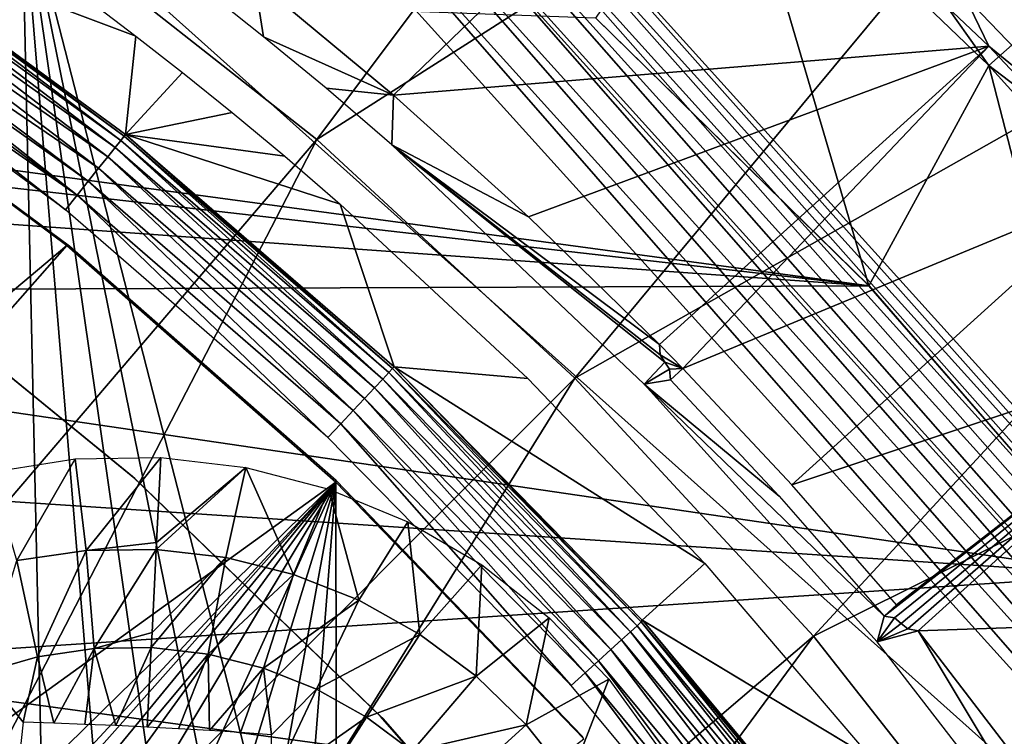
# Model space of a CAD drawing. Header units: millimetres. Extents: x -30.2 to 30.2, y -30.2 to 30.2.
# Tile 258 of 279: x 13.5 to 18.6, y 14.5 to 18.3. Entities that reach past the tile are written whole.
import ezdxf

# ---------------------------------------------------------------- set-up
doc = ezdxf.new("R2010")
doc.units = ezdxf.units.MM
doc.header["$LTSCALE"] = 52.148148
for name, color, linetype in [('1', 7, 'CONTINUOUS'), ('109', 7, 'CONTINUOUS'), ('118', 7, 'CONTINUOUS'), ('127', 7, 'CONTINUOUS'), ('146', 7, 'CONTINUOUS'), ('155', 7, 'CONTINUOUS'), ('156', 7, 'CONTINUOUS'), ('157', 7, 'CONTINUOUS'), ('206', 7, 'CONTINUOUS'), ('209', 7, 'CONTINUOUS'), ('23', 7, 'CONTINUOUS'), ('296', 7, 'CONTINUOUS'), ('299', 7, 'CONTINUOUS'), ('300', 7, 'CONTINUOUS'), ('302', 7, 'CONTINUOUS'), ('303', 7, 'CONTINUOUS'), ('304', 7, 'CONTINUOUS'), ('306', 7, 'CONTINUOUS'), ('307', 7, 'CONTINUOUS'), ('308', 7, 'CONTINUOUS'), ('309', 7, 'CONTINUOUS'), ('32', 7, 'CONTINUOUS'), ('349', 7, 'CONTINUOUS'), ('350', 7, 'CONTINUOUS'), ('82', 7, 'CONTINUOUS'), ('89', 7, 'CONTINUOUS'), ('93', 7, 'CONTINUOUS'), ('95', 7, 'CONTINUOUS')]:
    doc.layers.add(name, color=color, linetype=linetype)

msp = doc.modelspace()

# ---------------------------------------------------------------- linework, layer by layer
at = {"layer": '1', "color": 251, "linetype": 'Continuous', "true_color": 0x4c4c4c}
for points in [[(15.063, 17.6365, 6.367), (18.5263, 22.2617, 6.0125), (13.6328, 18.764, 6.367), (15.063, 17.6365, 6.367)], [(20.1019, 20.8499, 6.0125), (18.5263, 22.2617, 6.0125), (15.063, 17.6365, 6.367), (20.1019, 20.8499, 6.0125)], [(16.4003, 16.4003, 6.367), (20.1019, 20.8499, 6.0125), (15.063, 17.6365, 6.367), (16.4003, 16.4003, 6.367)], [(21.5702, 19.327, 6.0125), (20.1019, 20.8499, 6.0125), (16.4003, 16.4003, 6.367), (21.5702, 19.327, 6.0125)], [(13.6328, 18.764, 6.367), (12.1186, 19.7757, 6.367), (10.226, 14.0749, 6.644), (13.6328, 18.764, 6.367)], [(17.6365, 15.063, 6.367), (21.5702, 19.327, 6.0125), (16.4003, 16.4003, 6.367), (17.6365, 15.063, 6.367)], [(22.9234, 17.7009, 6.0125), (21.5702, 19.327, 6.0125), (17.6365, 15.063, 6.367), (22.9234, 17.7009, 6.0125)], [(13.6328, 18.764, 6.367), (10.226, 14.0749, 6.644), (11.2988, 13.2291, 6.644), (13.6328, 18.764, 6.367)], [(15.063, 17.6365, 6.367), (13.6328, 18.764, 6.367), (11.2988, 13.2291, 6.644), (15.063, 17.6365, 6.367)], [(18.764, 13.6328, 6.367), (22.9234, 17.7009, 6.0125), (17.6365, 15.063, 6.367), (18.764, 13.6328, 6.367)], [(15.063, 17.6365, 6.367), (11.2988, 13.2291, 6.644), (12.3019, 12.3019, 6.644), (15.063, 17.6365, 6.367)], [(16.4003, 16.4003, 6.367), (15.063, 17.6365, 6.367), (12.3019, 12.3019, 6.644), (16.4003, 16.4003, 6.367)], [(16.4003, 16.4003, 6.367), (12.3019, 12.3019, 6.644), (13.2291, 11.2988, 6.644), (16.4003, 16.4003, 6.367)], [(17.6365, 15.063, 6.367), (16.4003, 16.4003, 6.367), (13.2291, 11.2988, 6.644), (17.6365, 15.063, 6.367)], [(17.6365, 15.063, 6.367), (13.2291, 11.2988, 6.644), (14.0749, 10.226, 6.644), (17.6365, 15.063, 6.367)], [(18.764, 13.6328, 6.367), (17.6365, 15.063, 6.367), (14.0749, 10.226, 6.644), (18.764, 13.6328, 6.367)]]:
    msp.add_3dface(points, dxfattribs=at)
at = {"layer": '109', "color": 251, "linetype": 'Continuous', "true_color": 0x4c4c4c}
for points in [[(14.4828, 18.411, -71.9741), (14.7411, 18.465, -48.7), (14.7877, 18.1686, -71.8316), (14.4828, 18.411, -71.9741)], [(14.7411, 18.465, -48.7), (15.4615, 17.8656, -48.7), (14.7877, 18.1686, -71.8316), (14.7411, 18.465, -48.7)], [(14.7877, 18.1686, -71.8316), (15.4615, 17.8656, -48.7), (15.1113, 17.9014, -71.7402), (14.7877, 18.1686, -71.8316)], [(15.1113, 17.9014, -71.7402), (15.4615, 17.8656, -48.7), (15.4524, 17.6083, -71.7), (15.1113, 17.9014, -71.7402)], [(15.4615, 17.8656, -48.7), (16.1607, 17.2357, -48.7), (15.4524, 17.6083, -71.7), (15.4615, 17.8656, -48.7)], [(16.1607, 17.2357, -48.7), (16.8385, 16.5752, -48.7), (15.4524, 17.6083, -71.7), (16.1607, 17.2357, -48.7)], [(16.8385, 16.5752, -48.7), (16.8427, 16.52, -51.2064), (15.4524, 17.6083, -71.7), (16.8385, 16.5752, -48.7)], [(16.8427, 16.52, -51.2064), (16.8674, 16.4834, -53.7086), (15.4524, 17.6083, -71.7), (16.8427, 16.52, -51.2064)], [(15.4524, 17.6083, -71.7), (16.8674, 16.4834, -53.7086), (16.7595, 16.3691, -71.7), (15.4524, 17.6083, -71.7)], [(16.8674, 16.4834, -53.7086), (16.8919, 16.4468, -56.2064), (16.7595, 16.3691, -71.7), (16.8674, 16.4834, -53.7086)], [(16.8919, 16.4468, -56.2064), (16.8958, 16.3917, -58.7), (16.7595, 16.3691, -71.7), (16.8919, 16.4468, -56.2064)], [(16.7595, 16.3691, -71.7), (16.8958, 16.3917, -58.7), (17.4602, 15.7892, -58.7), (16.7595, 16.3691, -71.7)], [(17.967, 15.0339, -71.7), (16.7595, 16.3691, -71.7), (18.0031, 15.1672, -58.7), (17.967, 15.0339, -71.7)], [(18.0031, 15.1672, -58.7), (16.7595, 16.3691, -71.7), (17.4602, 15.7892, -58.7), (18.0031, 15.1672, -58.7)], [(18.0576, 15.1578, -56.2064), (17.967, 15.0339, -71.7), (18.0031, 15.1672, -58.7), (18.0576, 15.1578, -56.2064)], [(18.0915, 15.1297, -53.7086), (17.967, 15.0339, -71.7), (18.0576, 15.1578, -56.2064), (18.0915, 15.1297, -53.7086)], [(18.1255, 15.1015, -51.2064), (17.967, 15.0339, -71.7), (18.0915, 15.1297, -53.7086), (18.1255, 15.1015, -51.2064)], [(18.18, 15.0918, -48.7), (17.967, 15.0339, -71.7), (18.1255, 15.1015, -51.2064), (18.18, 15.0918, -48.7)], [(17.967, 15.0339, -71.7), (18.18, 15.0918, -48.7), (19.0689, 13.6091, -71.7), (17.967, 15.0339, -71.7)], [(18.18, 15.0918, -48.7), (19.3056, 13.6211, -48.7), (19.0689, 13.6091, -71.7), (18.18, 15.0918, -48.7)]]:
    msp.add_3dface(points, dxfattribs=at)
at = {"layer": '118', "color": 251, "linetype": 'Continuous', "true_color": 0x4c4c4c}
for points in [[(13.8946, 18.3472, -72.7162), (14.1259, 18.1721, -72.497), (12.5906, 18.7473, -122.2044), (13.8946, 18.3472, -72.7162)], [(12.5906, 18.7473, -122.2044), (14.1259, 18.1721, -72.497), (14.0724, 17.6622, -122.2044), (12.5906, 18.7473, -122.2044)], [(14.1259, 18.1721, -72.497), (14.3673, 17.9837, -72.3298), (14.0724, 17.6622, -122.2044), (14.1259, 18.1721, -72.497)], [(14.3673, 17.9837, -72.3298), (14.6244, 17.7767, -72.2078), (14.0724, 17.6622, -122.2044), (14.3673, 17.9837, -72.3298)], [(14.6244, 17.7767, -72.2078), (14.8972, 17.5496, -72.13), (14.0724, 17.6622, -122.2044), (14.6244, 17.7767, -72.2078)], [(14.8972, 17.5496, -72.13), (15.1847, 17.3018, -72.0965), (14.0724, 17.6622, -122.2044), (14.8972, 17.5496, -72.13)], [(14.0724, 17.6622, -122.2044), (15.1847, 17.3018, -72.0965), (15.4637, 16.4578, -122.2044), (14.0724, 17.6622, -122.2044)], [(15.1847, 17.3018, -72.0965), (16.1563, 16.3982, -72.0965), (15.4637, 16.4578, -122.2044), (15.1847, 17.3018, -72.0965)], [(17.0742, 15.4401, -72.0965), (16.7499, 15.1468, -122.2044), (15.4637, 16.4578, -122.2044), (17.0742, 15.4401, -72.0965)], [(16.1563, 16.3982, -72.0965), (17.0742, 15.4401, -72.0965), (15.4637, 16.4578, -122.2044), (16.1563, 16.3982, -72.0965)], [(17.9354, 14.4308, -72.0965), (16.7499, 15.1468, -122.2044), (17.0742, 15.4401, -72.0965), (17.9354, 14.4308, -72.0965)], [(16.7524, 15.1441, -122.2044), (16.7499, 15.1468, -122.2044), (17.9354, 14.4308, -72.0965), (16.7524, 15.1441, -122.2044)], [(17.9298, 13.7298, -122.2044), (16.7524, 15.1441, -122.2044), (17.9354, 14.4308, -72.0965), (17.9298, 13.7298, -122.2044)]]:
    msp.add_3dface(points, dxfattribs=at)
at = {"layer": '127', "color": 251, "linetype": 'Continuous', "true_color": 0x4c4c4c}
for points in [[(12.5608, 18.7061, -122.4197), (12.5821, 18.737, -122.3149), (14.0479, 17.6315, -122.3944), (12.5608, 18.7061, -122.4197)], [(12.5821, 18.737, -122.3149), (12.5906, 18.7473, -122.2044), (14.066, 17.6541, -122.3013), (12.5821, 18.737, -122.3149)], [(14.0479, 17.6315, -122.3944), (12.5821, 18.737, -122.3149), (14.066, 17.6541, -122.3013), (14.0479, 17.6315, -122.3944)], [(12.5906, 18.7473, -122.2044), (14.0724, 17.6622, -122.2044), (14.066, 17.6541, -122.3013), (12.5906, 18.7473, -122.2044)], [(12.5279, 18.6562, -122.5137), (12.5608, 18.7061, -122.4197), (14.019, 17.5951, -122.48), (12.5279, 18.6562, -122.5137)], [(14.019, 17.5951, -122.48), (12.5608, 18.7061, -122.4197), (14.0479, 17.6315, -122.3944), (14.019, 17.5951, -122.48)], [(12.4849, 18.5899, -122.592), (12.5279, 18.6562, -122.5137), (13.9802, 17.5465, -122.5551), (12.4849, 18.5899, -122.592)], [(13.9802, 17.5465, -122.5551), (12.5279, 18.6562, -122.5137), (14.019, 17.5951, -122.48), (13.9802, 17.5465, -122.5551)], [(12.4339, 18.5104, -122.651), (12.4849, 18.5899, -122.592), (13.9331, 17.4874, -122.6166), (12.4339, 18.5104, -122.651)], [(13.9331, 17.4874, -122.6166), (12.4849, 18.5899, -122.592), (13.9802, 17.5465, -122.5551), (13.9331, 17.4874, -122.6166)], [(12.4061, 18.4669, -122.6722), (12.4339, 18.5104, -122.651), (13.8794, 17.42, -122.6624), (12.4061, 18.4669, -122.6722)], [(13.8794, 17.42, -122.6624), (12.4339, 18.5104, -122.651), (13.9331, 17.4874, -122.6166), (13.8794, 17.42, -122.6624)], [(12.3481, 18.375, -122.6969), (12.3774, 18.4215, -122.6876), (13.8213, 17.347, -122.6905), (12.3481, 18.375, -122.6969)], [(12.3774, 18.4215, -122.6876), (12.4061, 18.4669, -122.6722), (13.8213, 17.347, -122.6905), (12.3774, 18.4215, -122.6876)], [(13.8213, 17.347, -122.6905), (12.4061, 18.4669, -122.6722), (13.8794, 17.42, -122.6624), (13.8213, 17.347, -122.6905)], [(12.3186, 18.3278, -122.7), (12.3481, 18.375, -122.6969), (13.7608, 17.2712, -122.7), (12.3186, 18.3278, -122.7)], [(13.7608, 17.2712, -122.7), (12.3481, 18.375, -122.6969), (13.8213, 17.347, -122.6905), (13.7608, 17.2712, -122.7)], [(14.0479, 17.6315, -122.3944), (14.066, 17.6541, -122.3013), (15.4368, 16.4291, -122.3944), (14.0479, 17.6315, -122.3944)], [(14.066, 17.6541, -122.3013), (14.0724, 17.6622, -122.2044), (15.4566, 16.4503, -122.3013), (14.066, 17.6541, -122.3013)], [(15.4368, 16.4291, -122.3944), (14.066, 17.6541, -122.3013), (15.4566, 16.4503, -122.3013), (15.4368, 16.4291, -122.3944)], [(14.0724, 17.6622, -122.2044), (15.4637, 16.4578, -122.2044), (15.4566, 16.4503, -122.3013), (14.0724, 17.6622, -122.2044)], [(14.019, 17.5951, -122.48), (14.0479, 17.6315, -122.3944), (15.405, 16.3953, -122.48), (14.019, 17.5951, -122.48)], [(15.405, 16.3953, -122.48), (14.0479, 17.6315, -122.3944), (15.4368, 16.4291, -122.3944), (15.405, 16.3953, -122.48)], [(13.9802, 17.5465, -122.5551), (14.019, 17.5951, -122.48), (15.3624, 16.35, -122.5551), (13.9802, 17.5465, -122.5551)], [(15.3624, 16.35, -122.5551), (14.019, 17.5951, -122.48), (15.405, 16.3953, -122.48), (15.3624, 16.35, -122.5551)], [(13.9331, 17.4874, -122.6166), (13.9802, 17.5465, -122.5551), (15.3106, 16.2949, -122.6166), (13.9331, 17.4874, -122.6166)], [(15.3106, 16.2949, -122.6166), (13.9802, 17.5465, -122.5551), (15.3624, 16.35, -122.5551), (15.3106, 16.2949, -122.6166)], [(13.8794, 17.42, -122.6624), (13.9331, 17.4874, -122.6166), (15.2517, 16.2321, -122.6624), (13.8794, 17.42, -122.6624)], [(15.2517, 16.2321, -122.6624), (13.9331, 17.4874, -122.6166), (15.3106, 16.2949, -122.6166), (15.2517, 16.2321, -122.6624)], [(13.8213, 17.347, -122.6905), (13.8794, 17.42, -122.6624), (15.1878, 16.1641, -122.6905), (13.8213, 17.347, -122.6905)], [(15.1878, 16.1641, -122.6905), (13.8794, 17.42, -122.6624), (15.2517, 16.2321, -122.6624), (15.1878, 16.1641, -122.6905)], [(13.7608, 17.2712, -122.7), (13.8213, 17.347, -122.6905), (15.1214, 16.0934, -122.7), (13.7608, 17.2712, -122.7)], [(15.1214, 16.0934, -122.7), (13.8213, 17.347, -122.6905), (15.1878, 16.1641, -122.6905), (15.1214, 16.0934, -122.7)], [(15.405, 16.3953, -122.48), (15.4368, 16.4291, -122.3944), (16.6888, 15.0866, -122.48), (15.405, 16.3953, -122.48)], [(15.4368, 16.4291, -122.3944), (15.4566, 16.4503, -122.3013), (16.7232, 15.1177, -122.3944), (15.4368, 16.4291, -122.3944)], [(16.6888, 15.0866, -122.48), (15.4368, 16.4291, -122.3944), (16.7232, 15.1177, -122.3944), (16.6888, 15.0866, -122.48)], [(15.4566, 16.4503, -122.3013), (15.4637, 16.4578, -122.2044), (16.7447, 15.1372, -122.3013), (15.4566, 16.4503, -122.3013)], [(16.7232, 15.1177, -122.3944), (15.4566, 16.4503, -122.3013), (16.7447, 15.1372, -122.3013), (16.7232, 15.1177, -122.3944)], [(15.4637, 16.4578, -122.2044), (16.7499, 15.1468, -122.2044), (16.7447, 15.1372, -122.3013), (15.4637, 16.4578, -122.2044)], [(15.3624, 16.35, -122.5551), (15.405, 16.3953, -122.48), (16.6426, 15.0449, -122.5551), (15.3624, 16.35, -122.5551)], [(16.6426, 15.0449, -122.5551), (15.405, 16.3953, -122.48), (16.6888, 15.0866, -122.48), (16.6426, 15.0449, -122.5551)], [(15.3106, 16.2949, -122.6166), (15.3624, 16.35, -122.5551), (16.5865, 14.9942, -122.6166), (15.3106, 16.2949, -122.6166)], [(16.5865, 14.9942, -122.6166), (15.3624, 16.35, -122.5551), (16.6426, 15.0449, -122.5551), (16.5865, 14.9942, -122.6166)], [(15.2517, 16.2321, -122.6624), (15.3106, 16.2949, -122.6166), (16.5227, 14.9365, -122.6624), (15.2517, 16.2321, -122.6624)], [(16.5227, 14.9365, -122.6624), (15.3106, 16.2949, -122.6166), (16.5865, 14.9942, -122.6166), (16.5227, 14.9365, -122.6624)], [(15.1878, 16.1641, -122.6905), (15.2517, 16.2321, -122.6624), (16.4534, 14.8739, -122.6905), (15.1878, 16.1641, -122.6905)], [(16.4534, 14.8739, -122.6905), (15.2517, 16.2321, -122.6624), (16.5227, 14.9365, -122.6624), (16.4534, 14.8739, -122.6905)], [(15.1214, 16.0934, -122.7), (15.1878, 16.1641, -122.6905), (16.3815, 14.8088, -122.7), (15.1214, 16.0934, -122.7)], [(16.3815, 14.8088, -122.7), (15.1878, 16.1641, -122.6905), (16.4534, 14.8739, -122.6905), (16.3815, 14.8088, -122.7)], [(16.6888, 15.0866, -122.48), (16.7232, 15.1177, -122.3944), (17.8617, 13.6777, -122.48), (16.6888, 15.0866, -122.48)], [(16.7232, 15.1177, -122.3944), (16.7447, 15.1372, -122.3013), (17.8986, 13.706, -122.3944), (16.7232, 15.1177, -122.3944)], [(17.8617, 13.6777, -122.48), (16.7232, 15.1177, -122.3944), (17.8986, 13.706, -122.3944), (17.8617, 13.6777, -122.48)], [(16.7499, 15.1468, -122.2044), (16.7524, 15.1441, -122.2044), (16.7447, 15.1372, -122.3013), (16.7499, 15.1468, -122.2044)], [(16.7447, 15.1372, -122.3013), (16.7524, 15.1441, -122.2044), (17.9216, 13.7236, -122.3013), (16.7447, 15.1372, -122.3013)], [(17.8986, 13.706, -122.3944), (16.7447, 15.1372, -122.3013), (17.9216, 13.7236, -122.3013), (17.8986, 13.706, -122.3944)], [(16.7524, 15.1441, -122.2044), (17.9298, 13.7298, -122.2044), (17.9216, 13.7236, -122.3013), (16.7524, 15.1441, -122.2044)], [(16.6426, 15.0449, -122.5551), (16.6888, 15.0866, -122.48), (17.8123, 13.6399, -122.5551), (16.6426, 15.0449, -122.5551)], [(17.8123, 13.6399, -122.5551), (16.6888, 15.0866, -122.48), (17.8617, 13.6777, -122.48), (17.8123, 13.6399, -122.5551)], [(16.5865, 14.9942, -122.6166), (16.6426, 15.0449, -122.5551), (17.7523, 13.5939, -122.6166), (16.5865, 14.9942, -122.6166)], [(17.7523, 13.5939, -122.6166), (16.6426, 15.0449, -122.5551), (17.8123, 13.6399, -122.5551), (17.7523, 13.5939, -122.6166)], [(16.5227, 14.9365, -122.6624), (16.5865, 14.9942, -122.6166), (17.6839, 13.5416, -122.6624), (16.5227, 14.9365, -122.6624)], [(17.6839, 13.5416, -122.6624), (16.5865, 14.9942, -122.6166), (17.7523, 13.5939, -122.6166), (17.6839, 13.5416, -122.6624)], [(16.4534, 14.8739, -122.6905), (16.5227, 14.9365, -122.6624), (17.6098, 13.4849, -122.6905), (16.4534, 14.8739, -122.6905)], [(17.6098, 13.4849, -122.6905), (16.5227, 14.9365, -122.6624), (17.6839, 13.5416, -122.6624), (17.6098, 13.4849, -122.6905)], [(16.3815, 14.8088, -122.7), (16.4534, 14.8739, -122.6905), (17.5328, 13.4259, -122.7), (16.3815, 14.8088, -122.7)], [(17.5328, 13.4259, -122.7), (16.4534, 14.8739, -122.6905), (17.6098, 13.4849, -122.6905), (17.5328, 13.4259, -122.7)]]:
    msp.add_3dface(points, dxfattribs=at)
at = {"layer": '146', "color": 251, "linetype": 'Continuous', "true_color": 0x4c4c4c}
for points in [[(18.5459, 18.1191, -48.7), (17.1187, 19.468, -48.7), (18.4214, 18.3794, -46), (18.5459, 18.1191, -48.7)], [(19.1215, 17.6499, -46), (18.5459, 18.1191, -48.7), (18.4214, 18.3794, -46), (19.1215, 17.6499, -46)], [(18.5459, 18.1191, -48.7), (19.1215, 17.6499, -46), (19.2309, 17.3904, -48.7), (18.5459, 18.1191, -48.7)]]:
    msp.add_3dface(points, dxfattribs=at)
at = {"layer": '155', "color": 251, "linetype": 'Continuous', "true_color": 0x4c4c4c}
for points in [[(19.8873, 16.6357, -48.7), (18.0576, 15.1578, -56.2064), (18.0031, 15.1672, -58.7), (19.8873, 16.6357, -48.7)], [(19.8873, 16.6357, -48.7), (18.0031, 15.1672, -58.7), (18.0679, 15.2258, -58.7), (19.8873, 16.6357, -48.7)], [(19.8873, 16.6357, -48.7), (18.0915, 15.1297, -53.7086), (18.0576, 15.1578, -56.2064), (19.8873, 16.6357, -48.7)], [(19.8873, 16.6357, -48.7), (18.1255, 15.1015, -51.2064), (18.0915, 15.1297, -53.7086), (19.8873, 16.6357, -48.7)], [(19.8873, 16.6357, -48.7), (18.18, 15.0918, -48.7), (18.1255, 15.1015, -51.2064), (19.8873, 16.6357, -48.7)]]:
    msp.add_3dface(points, dxfattribs=at)
at = {"layer": '156', "color": 251, "linetype": 'Continuous', "true_color": 0x4c4c4c}
for points in [[(16.8385, 16.5752, -48.7), (18.5459, 18.1191, -48.7), (16.9606, 16.4503, -58.7), (16.8385, 16.5752, -48.7)], [(16.8427, 16.52, -51.2064), (16.8385, 16.5752, -48.7), (16.9606, 16.4503, -58.7), (16.8427, 16.52, -51.2064)], [(16.8674, 16.4834, -53.7086), (16.8427, 16.52, -51.2064), (16.9606, 16.4503, -58.7), (16.8674, 16.4834, -53.7086)], [(16.8919, 16.4468, -56.2064), (16.8674, 16.4834, -53.7086), (16.9606, 16.4503, -58.7), (16.8919, 16.4468, -56.2064)], [(16.8958, 16.3917, -58.7), (16.8919, 16.4468, -56.2064), (16.9606, 16.4503, -58.7), (16.8958, 16.3917, -58.7)]]:
    msp.add_3dface(points, dxfattribs=at)
at = {"layer": '157', "color": 251, "linetype": 'Continuous', "true_color": 0x4c4c4c}
for points in [[(18.5459, 18.1191, -48.7), (19.2309, 17.3904, -48.7), (16.9606, 16.4503, -58.7), (18.5459, 18.1191, -48.7)], [(16.9606, 16.4503, -58.7), (19.2309, 17.3904, -48.7), (17.525, 15.8477, -58.7), (16.9606, 16.4503, -58.7)], [(19.2309, 17.3904, -48.7), (19.8873, 16.6357, -48.7), (17.525, 15.8477, -58.7), (19.2309, 17.3904, -48.7)], [(19.8873, 16.6357, -48.7), (18.0679, 15.2258, -58.7), (17.525, 15.8477, -58.7), (19.8873, 16.6357, -48.7)]]:
    msp.add_3dface(points, dxfattribs=at)
at = {"layer": '206', "color": 251, "linetype": 'Continuous', "true_color": 0x4c4c4c}
for points in [[(12.2962, 18.1819, -121.7), (7.3299, 11.6757, -121.7), (13.7689, 17.0874, -121.7), (12.2962, 18.1819, -121.7)], [(7.3299, 11.6757, -121.7), (8.3678, 10.9571, -121.7), (13.7689, 17.0874, -121.7), (7.3299, 11.6757, -121.7)], [(13.7689, 17.0874, -121.7), (8.3678, 10.9571, -121.7), (15.1618, 15.862, -121.7), (13.7689, 17.0874, -121.7)], [(8.3678, 10.9571, -121.7), (9.331, 10.1495, -121.7), (15.1618, 15.862, -121.7), (8.3678, 10.9571, -121.7)], [(15.1618, 15.862, -121.7), (9.331, 10.1495, -121.7), (13.1928, 13.7386, -121.7), (15.1618, 15.862, -121.7)], [(15.1618, 15.862, -121.7), (13.1928, 13.7386, -121.7), (13.4097, 13.8911, -121.7), (15.1618, 15.862, -121.7)], [(13.6313, 13.9995, -121.7), (15.1618, 15.862, -121.7), (13.4097, 13.8911, -121.7), (13.6313, 13.9995, -121.7)], [(13.8576, 14.0639, -121.7), (15.1618, 15.862, -121.7), (13.6313, 13.9995, -121.7), (13.8576, 14.0639, -121.7)], [(14.0926, 14.0834, -121.7), (15.1618, 15.862, -121.7), (13.8576, 14.0639, -121.7), (14.0926, 14.0834, -121.7)], [(14.3425, 14.0567, -121.7), (15.1618, 15.862, -121.7), (14.0926, 14.0834, -121.7), (14.3425, 14.0567, -121.7)], [(14.5861, 13.9882, -121.7), (15.1618, 15.862, -121.7), (14.3425, 14.0567, -121.7), (14.5861, 13.9882, -121.7)], [(14.8007, 13.8825, -121.7), (15.1618, 15.862, -121.7), (14.5861, 13.9882, -121.7), (14.8007, 13.8825, -121.7)], [(14.9945, 13.731, -121.7), (15.1618, 15.862, -121.7), (14.8007, 13.8825, -121.7), (14.9945, 13.731, -121.7)], [(15.1652, 13.5423, -121.7), (15.1618, 15.862, -121.7), (14.9945, 13.731, -121.7), (15.1652, 13.5423, -121.7)], [(16.4467, 14.5316, -121.7), (15.1618, 15.862, -121.7), (15.1652, 13.5423, -121.7), (16.4467, 14.5316, -121.7)]]:
    msp.add_3dface(points, dxfattribs=at)
at = {"layer": '209', "color": 251, "linetype": 'Continuous', "true_color": 0x4c4c4c}
for points in [[(12.2962, 18.1819, -121.7), (13.7689, 17.0874, -121.7), (12.3035, 18.1776, -34.7), (12.2962, 18.1819, -121.7)], [(12.3035, 18.1776, -34.7), (13.7689, 17.0874, -121.7), (13.7821, 17.0837, -34.7), (12.3035, 18.1776, -34.7)], [(13.7689, 17.0874, -121.7), (15.1618, 15.862, -121.7), (13.7821, 17.0837, -34.7), (13.7689, 17.0874, -121.7)], [(13.7821, 17.0837, -34.7), (15.1618, 15.862, -121.7), (15.1639, 15.87, -34.7), (13.7821, 17.0837, -34.7)], [(15.1618, 15.862, -121.7), (16.4467, 14.5316, -121.7), (15.1639, 15.87, -34.7), (15.1618, 15.862, -121.7)], [(15.1639, 15.87, -34.7), (16.4467, 14.5316, -121.7), (16.4393, 14.5448, -34.7), (15.1639, 15.87, -34.7)]]:
    msp.add_3dface(points, dxfattribs=at)
at = {"layer": '23', "color": 251, "linetype": 'Continuous', "true_color": 0x4c4c4c}
for points in [[(18.5449, 18.0194, -46), (17.2099, 19.2984, -46), (17.4742, 19.5262, -36.0965), (18.5449, 18.0194, -46)], [(18.8046, 18.2484, -36.0965), (18.5449, 18.0194, -46), (17.4742, 19.5262, -36.0965), (18.8046, 18.2484, -36.0965)], [(20.0419, 16.8802, -36.0965), (18.5449, 18.0194, -46), (18.8046, 18.2484, -36.0965), (20.0419, 16.8802, -36.0965)], [(19.788, 16.6447, -46), (18.5449, 18.0194, -46), (20.0419, 16.8802, -36.0965), (19.788, 16.6447, -46)]]:
    msp.add_3dface(points, dxfattribs=at)
at = {"layer": '296', "color": 25, "linetype": 'Continuous', "true_color": 0x996633}
for points in [[(14.3227, 19.6931, -123.2), (21.0299, 12.276, -123.2), (13.5342, 18.98, -123.2), (14.3227, 19.6931, -123.2)], [(13.6355, 14.433, -123.2), (9.5619, 13.281, -123.2), (13.5342, 18.98, -123.2), (13.6355, 14.433, -123.2)], [(13.9052, 14.4837, -123.2), (13.6355, 14.433, -123.2), (13.5342, 18.98, -123.2), (13.9052, 14.4837, -123.2)], [(14.1796, 14.4916, -123.2), (13.9052, 14.4837, -123.2), (13.5342, 18.98, -123.2), (14.1796, 14.4916, -123.2)], [(14.4518, 14.4564, -123.2), (14.1796, 14.4916, -123.2), (13.5342, 18.98, -123.2), (14.4518, 14.4564, -123.2)], [(14.7151, 14.3792, -123.2), (14.4518, 14.4564, -123.2), (13.5342, 18.98, -123.2), (14.7151, 14.3792, -123.2)], [(21.0299, 12.276, -123.2), (14.7151, 14.3792, -123.2), (13.5342, 18.98, -123.2), (21.0299, 12.276, -123.2)]]:
    msp.add_3dface(points, dxfattribs=at)
at = {"layer": '299', "color": 25, "linetype": 'Continuous', "true_color": 0x996633}
for points in [[(21.6579, 12.8439, -122.732), (14.9507, 20.261, -122.732), (15.0079, 20.3127, -122.5827), (21.6579, 12.8439, -122.732)], [(21.7151, 12.8957, -122.5827), (21.6579, 12.8439, -122.732), (15.0079, 20.3127, -122.5827), (21.7151, 12.8957, -122.5827)], [(21.5829, 12.7761, -122.8663), (14.8757, 20.1932, -122.8663), (14.9507, 20.261, -122.732), (21.5829, 12.7761, -122.8663)], [(21.6579, 12.8439, -122.732), (21.5829, 12.7761, -122.8663), (14.9507, 20.261, -122.732), (21.6579, 12.8439, -122.732)], [(21.4923, 12.6942, -122.9818), (14.7851, 20.1113, -122.9818), (14.8757, 20.1932, -122.8663), (21.4923, 12.6942, -122.9818)], [(21.5829, 12.7761, -122.8663), (21.4923, 12.6942, -122.9818), (14.8757, 20.1932, -122.8663), (21.5829, 12.7761, -122.8663)], [(21.3887, 12.6004, -123.0752), (14.6814, 20.0175, -123.0752), (14.7851, 20.1113, -122.9818), (21.3887, 12.6004, -123.0752)], [(21.4923, 12.6942, -122.9818), (21.3887, 12.6004, -123.0752), (14.7851, 20.1113, -122.9818), (21.4923, 12.6942, -122.9818)], [(21.2748, 12.4975, -123.1439), (14.5676, 19.9146, -123.1439), (14.6814, 20.0175, -123.0752), (21.2748, 12.4975, -123.1439)], [(21.3887, 12.6004, -123.0752), (21.2748, 12.4975, -123.1439), (14.6814, 20.0175, -123.0752), (21.3887, 12.6004, -123.0752)], [(21.1541, 12.3883, -123.1859), (14.4469, 19.8054, -123.1859), (14.5676, 19.9146, -123.1439), (21.1541, 12.3883, -123.1859)], [(21.2748, 12.4975, -123.1439), (21.1541, 12.3883, -123.1859), (14.5676, 19.9146, -123.1439), (21.2748, 12.4975, -123.1439)], [(21.0299, 12.276, -123.2), (14.3227, 19.6931, -123.2), (14.4469, 19.8054, -123.1859), (21.0299, 12.276, -123.2)], [(21.1541, 12.3883, -123.1859), (21.0299, 12.276, -123.2), (14.4469, 19.8054, -123.1859), (21.1541, 12.3883, -123.1859)]]:
    msp.add_3dface(points, dxfattribs=at)
at = {"layer": '300', "color": 25, "linetype": 'Continuous', "true_color": 0x996633}
msp.add_3dface([(21.7151, 12.8957, -122.5827), (15.0079, 20.3127, -122.5827), (21.8109, 26.4647, -100.4393), (21.7151, 12.8957, -122.5827)], dxfattribs=at)
at = {"layer": '302', "color": 25, "linetype": 'Continuous', "true_color": 0x996633}
msp.add_3dface([(23.9443, 14.9115, -80.103), (28.5403, 19.0676, -99.7559), (17.237, 22.3285, -80.103), (23.9443, 14.9115, -80.103)], dxfattribs=at)
at = {"layer": '303', "color": 25, "linetype": 'Continuous', "true_color": 0x996633}
msp.add_3dface([(21.3725, 12.5858, -122.3913), (28.1755, 18.7378, -100.2479), (14.6653, 20.0029, -122.3913), (21.3725, 12.5858, -122.3913)], dxfattribs=at)
at = {"layer": '304', "color": 25, "linetype": 'Continuous', "true_color": 0x996633}
msp.add_3dface([(23.5906, 14.5916, -80.2534), (16.8833, 22.0087, -80.2534), (21.4794, 26.1648, -99.9062), (23.5906, 14.5916, -80.2534)], dxfattribs=at)
at = {"layer": '306', "color": 25, "linetype": 'Continuous', "true_color": 0x996633}
for points in [[(24.1482, 15.0958, -79.068), (17.4409, 22.5129, -79.068), (17.4929, 22.5599, -79.009), (24.1482, 15.0958, -79.068)], [(24.2001, 15.1428, -79.009), (24.1482, 15.0958, -79.068), (17.4929, 22.5599, -79.009), (24.2001, 15.1428, -79.009)], [(24.1004, 15.0527, -79.1332), (17.3932, 22.4698, -79.1332), (17.4409, 22.5129, -79.068), (24.1004, 15.0527, -79.1332)], [(24.1482, 15.0958, -79.068), (24.1004, 15.0527, -79.1332), (17.4409, 22.5129, -79.068), (24.1482, 15.0958, -79.068)], [(24.0573, 15.0137, -79.204), (17.3501, 22.4308, -79.204), (17.3932, 22.4698, -79.1332), (24.0573, 15.0137, -79.204)], [(24.1004, 15.0527, -79.1332), (24.0573, 15.0137, -79.204), (17.3932, 22.4698, -79.1332), (24.1004, 15.0527, -79.1332)], [(24.0192, 14.9793, -79.2798), (17.312, 22.3963, -79.2798), (17.3501, 22.4308, -79.204), (24.0192, 14.9793, -79.2798)], [(24.0573, 15.0137, -79.204), (24.0192, 14.9793, -79.2798), (17.3501, 22.4308, -79.204), (24.0573, 15.0137, -79.204)], [(23.9592, 14.925, -79.4439), (17.252, 22.342, -79.4439), (17.2792, 22.3667, -79.36), (23.9592, 14.925, -79.4439)], [(23.9864, 14.9496, -79.36), (17.2792, 22.3667, -79.36), (17.312, 22.3963, -79.2798), (23.9864, 14.9496, -79.36)], [(23.9864, 14.9496, -79.36), (23.9592, 14.925, -79.4439), (17.2792, 22.3667, -79.36), (23.9864, 14.9496, -79.36)], [(24.0192, 14.9793, -79.2798), (23.9864, 14.9496, -79.36), (17.312, 22.3963, -79.2798), (24.0192, 14.9793, -79.2798)], [(23.9186, 14.8882, -79.9544), (17.2113, 22.3053, -79.9544), (17.2027, 22.2975, -79.8023), (23.9186, 14.8882, -79.9544)], [(23.9099, 14.8804, -79.8023), (17.2027, 22.2975, -79.8023), (17.2058, 22.3003, -79.7108), (23.9099, 14.8804, -79.8023)], [(23.9099, 14.8804, -79.8023), (23.9186, 14.8882, -79.9544), (17.2027, 22.2975, -79.8023), (23.9099, 14.8804, -79.8023)], [(23.913, 14.8832, -79.7108), (17.2058, 22.3003, -79.7108), (17.2151, 22.3087, -79.6201), (23.913, 14.8832, -79.7108)], [(23.913, 14.8832, -79.7108), (23.9099, 14.8804, -79.8023), (17.2058, 22.3003, -79.7108), (23.913, 14.8832, -79.7108)], [(23.9443, 14.9115, -80.103), (17.237, 22.3285, -80.103), (17.2113, 22.3053, -79.9544), (23.9443, 14.9115, -80.103)], [(23.9186, 14.8882, -79.9544), (23.9443, 14.9115, -80.103), (17.2113, 22.3053, -79.9544), (23.9186, 14.8882, -79.9544)], [(23.9224, 14.8916, -79.6201), (17.2151, 22.3087, -79.6201), (17.2306, 22.3227, -79.5309), (23.9224, 14.8916, -79.6201)], [(23.9224, 14.8916, -79.6201), (23.913, 14.8832, -79.7108), (17.2151, 22.3087, -79.6201), (23.9224, 14.8916, -79.6201)], [(23.9378, 14.9056, -79.5309), (17.2306, 22.3227, -79.5309), (17.252, 22.342, -79.4439), (23.9378, 14.9056, -79.5309)], [(23.9378, 14.9056, -79.5309), (23.9224, 14.8916, -79.6201), (17.2306, 22.3227, -79.5309), (23.9378, 14.9056, -79.5309)], [(23.9592, 14.925, -79.4439), (23.9378, 14.9056, -79.5309), (17.252, 22.342, -79.4439), (23.9592, 14.925, -79.4439)]]:
    msp.add_3dface(points, dxfattribs=at)
at = {"layer": '307', "color": 25, "linetype": 'Continuous', "true_color": 0x996633}
for points in [[(24.5944, 18.1958, -77.2133), (17.4929, 22.5599, -79.009), (20.57, 22.6461, -77.2133), (24.5944, 18.1958, -77.2133)], [(24.759, 15.6482, -78.4308), (24.2001, 15.1428, -79.009), (17.4929, 22.5599, -79.009), (24.759, 15.6482, -78.4308)], [(24.759, 15.6482, -78.4308), (17.4929, 22.5599, -79.009), (24.5944, 18.1958, -77.2133), (24.759, 15.6482, -78.4308)]]:
    msp.add_3dface(points, dxfattribs=at)
at = {"layer": '308', "color": 25, "linetype": 'Continuous', "true_color": 0x996633}
for points in [[(23.9744, 14.9387, -78.6123), (17.2671, 22.3558, -78.6123), (17.1407, 22.2415, -78.765), (23.9744, 14.9387, -78.6123)], [(23.848, 14.8244, -78.765), (17.1407, 22.2415, -78.765), (17.0331, 22.1441, -78.9419), (23.848, 14.8244, -78.765)], [(23.848, 14.8244, -78.765), (23.9744, 14.9387, -78.6123), (17.1407, 22.2415, -78.765), (23.848, 14.8244, -78.765)], [(23.7403, 14.727, -78.9419), (17.0331, 22.1441, -78.9419), (16.9466, 22.0659, -79.1389), (23.7403, 14.727, -78.9419)], [(23.7403, 14.727, -78.9419), (23.848, 14.8244, -78.765), (17.0331, 22.1441, -78.9419), (23.7403, 14.727, -78.9419)], [(23.6538, 14.6488, -79.1389), (16.9466, 22.0659, -79.1389), (16.8833, 22.0087, -79.3512), (23.6538, 14.6488, -79.1389)], [(23.6538, 14.6488, -79.1389), (23.7403, 14.727, -78.9419), (16.9466, 22.0659, -79.1389), (23.6538, 14.6488, -79.1389)], [(23.552, 14.5568, -80.0305), (16.8448, 21.9738, -80.0305), (16.8833, 22.0087, -80.2534), (23.552, 14.5568, -80.0305)], [(23.5906, 14.5916, -79.3512), (16.8833, 22.0087, -79.3512), (16.8448, 21.9738, -79.5741), (23.5906, 14.5916, -79.3512)], [(23.5906, 14.5916, -80.2534), (23.552, 14.5568, -80.0305), (16.8833, 22.0087, -80.2534), (23.5906, 14.5916, -80.2534)], [(23.5906, 14.5916, -79.3512), (23.6538, 14.6488, -79.1389), (16.8833, 22.0087, -79.3512), (23.5906, 14.5916, -79.3512)], [(23.5391, 14.5451, -79.8023), (16.8319, 21.9621, -79.8023), (16.8448, 21.9738, -80.0305), (23.5391, 14.5451, -79.8023)], [(23.552, 14.5568, -79.5741), (16.8448, 21.9738, -79.5741), (16.8319, 21.9621, -79.8023), (23.552, 14.5568, -79.5741)], [(23.5391, 14.5451, -79.8023), (23.552, 14.5568, -79.5741), (16.8319, 21.9621, -79.8023), (23.5391, 14.5451, -79.8023)], [(23.552, 14.5568, -80.0305), (23.5391, 14.5451, -79.8023), (16.8448, 21.9738, -80.0305), (23.552, 14.5568, -80.0305)], [(23.552, 14.5568, -79.5741), (23.5906, 14.5916, -79.3512), (16.8448, 21.9738, -79.5741), (23.552, 14.5568, -79.5741)]]:
    msp.add_3dface(points, dxfattribs=at)
at = {"layer": '309', "color": 25, "linetype": 'Continuous', "true_color": 0x996633}
for points in [[(17.2671, 22.3558, -78.6123), (23.9744, 14.9387, -78.6123), (17.826, 22.8611, -78.0341), (17.2671, 22.3558, -78.6123)], [(17.826, 22.8611, -78.0341), (23.9744, 14.9387, -78.6123), (20.3443, 22.4419, -76.8166), (17.826, 22.8611, -78.0341)]]:
    msp.add_3dface(points, dxfattribs=at)
at = {"layer": '32', "color": 251, "linetype": 'Continuous', "true_color": 0x4c4c4c}
for points in [[(16.5099, 18.265, -46), (17.2099, 19.2984, -46), (17.9247, 16.8787, -46), (16.5099, 18.265, -46)], [(17.2099, 19.2984, -46), (18.5449, 18.0194, -46), (17.9247, 16.8787, -46), (17.2099, 19.2984, -46)], [(17.9247, 16.8787, -46), (18.5449, 18.0194, -46), (19.2258, 15.3805, -46), (17.9247, 16.8787, -46)], [(18.5449, 18.0194, -46), (19.788, 16.6447, -46), (19.2258, 15.3805, -46), (18.5449, 18.0194, -46)]]:
    msp.add_3dface(points, dxfattribs=at)
at = {"layer": '349', "linetype": 'Continuous'}
for points in [[(13.3738, 15.9133, -124.7125), (13.8121, 15.9816, -124.7125), (13.5101, 15.455, -125.0336), (13.3738, 15.9133, -124.7125)], [(13.5101, 15.455, -125.0336), (13.8121, 15.9816, -124.7125), (13.869, 15.5078, -125.0336), (13.5101, 15.455, -125.0336)], [(13.8121, 15.9816, -124.7125), (14.2556, 15.9896, -124.7125), (13.869, 15.5078, -125.0336), (13.8121, 15.9816, -124.7125)], [(13.869, 15.5078, -125.0336), (14.2556, 15.9896, -124.7125), (14.2335, 15.5496, -125.0116), (13.869, 15.5078, -125.0336)], [(14.2317, 15.5133, -125.0336), (13.869, 15.5078, -125.0336), (14.2335, 15.5496, -125.0116), (14.2317, 15.5133, -125.0336)], [(13.9101, 14.9996, -125.3028), (13.869, 15.5078, -125.0336), (14.2317, 15.5133, -125.0336), (13.9101, 14.9996, -125.3028)], [(13.9101, 14.9996, -125.3028), (14.2317, 15.5133, -125.0336), (14.21, 15.0823, -125.2659), (13.9101, 14.9996, -125.3028)], [(13.6172, 14.9565, -125.3028), (13.5101, 15.455, -125.0336), (13.869, 15.5078, -125.0336), (13.6172, 14.9565, -125.3028)], [(13.9101, 14.9996, -125.3028), (13.6172, 14.9565, -125.3028), (13.869, 15.5078, -125.0336), (13.9101, 14.9996, -125.3028)], [(13.6172, 14.9565, -125.3028), (13.3324, 14.8755, -125.3028), (13.5101, 15.455, -125.0336), (13.6172, 14.9565, -125.3028)], [(14.2061, 15.0041, -125.3028), (13.9101, 14.9996, -125.3028), (14.21, 15.0823, -125.2659), (14.2061, 15.0041, -125.3028)], [(13.9101, 14.9996, -125.3028), (13.7016, 14.6127, -125.4511), (13.6172, 14.9565, -125.3028), (13.9101, 14.9996, -125.3028)], [(13.862, 14.6068, -125.4632), (13.7016, 14.6127, -125.4511), (13.9101, 14.9996, -125.3028), (13.862, 14.6068, -125.4632)], [(14.0231, 14.6, -125.4704), (13.862, 14.6068, -125.4632), (13.9101, 14.9996, -125.3028), (14.0231, 14.6, -125.4704)], [(14.2061, 15.0041, -125.3028), (14.0231, 14.6, -125.4704), (13.9101, 14.9996, -125.3028), (14.2061, 15.0041, -125.3028)], [(14.1854, 14.5923, -125.4729), (14.0231, 14.6, -125.4704), (14.2061, 15.0041, -125.3028), (14.1854, 14.5923, -125.4729)], [(13.6172, 14.9565, -125.3028), (13.5417, 14.6178, -125.4343), (13.3324, 14.8755, -125.3028), (13.6172, 14.9565, -125.3028)], [(13.7016, 14.6127, -125.4511), (13.5417, 14.6178, -125.4343), (13.6172, 14.9565, -125.3028), (13.7016, 14.6127, -125.4511)], [(13.5417, 14.6178, -125.4343), (13.5142, 14.3647, -125.5184), (13.3324, 14.8755, -125.3028), (13.5417, 14.6178, -125.4343)]]:
    msp.add_3dface(points, dxfattribs=at)
at = {"layer": '350', "linetype": 'Continuous'}
for points in [[(14.2335, 15.5496, -125.0116), (14.2556, 15.9896, -124.7125), (14.6961, 15.9372, -124.7125), (14.2335, 15.5496, -125.0116)], [(14.2317, 15.5133, -125.0336), (14.2335, 15.5496, -125.0116), (14.6961, 15.9372, -124.7125), (14.2317, 15.5133, -125.0336)], [(14.2317, 15.5133, -125.0336), (14.6961, 15.9372, -124.7125), (14.592, 15.4715, -125.0336), (14.2317, 15.5133, -125.0336)], [(14.592, 15.4715, -125.0336), (14.6961, 15.9372, -124.7125), (14.9437, 15.3829, -125.0336), (14.592, 15.4715, -125.0336)], [(14.6961, 15.9372, -124.7125), (15.1253, 15.8252, -124.7125), (14.9437, 15.3829, -125.0336), (14.6961, 15.9372, -124.7125)], [(14.9437, 15.3829, -125.0336), (15.1253, 15.8252, -124.7125), (15.2809, 15.2492, -125.0336), (14.9437, 15.3829, -125.0336)], [(15.1253, 15.8252, -124.7125), (15.5353, 15.6559, -124.7125), (15.2809, 15.2492, -125.0336), (15.1253, 15.8252, -124.7125)], [(15.2809, 15.2492, -125.0336), (15.5353, 15.6559, -124.7125), (15.5978, 15.0727, -125.0336), (15.2809, 15.2492, -125.0336)], [(15.5353, 15.6559, -124.7125), (15.9184, 15.4323, -124.7125), (15.5978, 15.0727, -125.0336), (15.5353, 15.6559, -124.7125)], [(14.21, 15.0823, -125.2659), (14.2317, 15.5133, -125.0336), (14.592, 15.4715, -125.0336), (14.21, 15.0823, -125.2659)], [(14.2061, 15.0041, -125.3028), (14.21, 15.0823, -125.2659), (14.592, 15.4715, -125.0336), (14.2061, 15.0041, -125.3028)], [(14.5001, 14.9699, -125.3028), (14.2061, 15.0041, -125.3028), (14.592, 15.4715, -125.0336), (14.5001, 14.9699, -125.3028)], [(14.5001, 14.9699, -125.3028), (14.592, 15.4715, -125.0336), (14.9437, 15.3829, -125.0336), (14.5001, 14.9699, -125.3028)], [(15.5978, 15.0727, -125.0336), (15.9184, 15.4323, -124.7125), (15.8889, 14.8563, -125.0336), (15.5978, 15.0727, -125.0336)], [(15.9184, 15.4323, -124.7125), (16.2675, 15.1587, -124.7125), (15.8889, 14.8563, -125.0336), (15.9184, 15.4323, -124.7125)], [(14.7872, 14.8976, -125.3028), (14.5001, 14.9699, -125.3028), (14.9437, 15.3829, -125.0336), (14.7872, 14.8976, -125.3028)], [(14.7872, 14.8976, -125.3028), (14.9437, 15.3829, -125.0336), (15.2809, 15.2492, -125.0336), (14.7872, 14.8976, -125.3028)], [(15.0624, 14.7885, -125.3028), (14.7872, 14.8976, -125.3028), (15.2809, 15.2492, -125.0336), (15.0624, 14.7885, -125.3028)], [(15.0624, 14.7885, -125.3028), (15.2809, 15.2492, -125.0336), (15.5978, 15.0727, -125.0336), (15.0624, 14.7885, -125.3028)], [(15.8889, 14.8563, -125.0336), (16.2675, 15.1587, -124.7125), (16.1493, 14.6037, -125.0336), (15.8889, 14.8563, -125.0336)], [(16.2675, 15.1587, -124.7125), (16.576, 14.84, -124.7125), (16.1493, 14.6037, -125.0336), (16.2675, 15.1587, -124.7125)], [(15.321, 14.6444, -125.3028), (15.0624, 14.7885, -125.3028), (15.5978, 15.0727, -125.0336), (15.321, 14.6444, -125.3028)], [(15.321, 14.6444, -125.3028), (15.5978, 15.0727, -125.0336), (15.8889, 14.8563, -125.0336), (15.321, 14.6444, -125.3028)], [(14.1854, 14.5923, -125.4729), (14.2061, 15.0041, -125.3028), (14.5001, 14.9699, -125.3028), (14.1854, 14.5923, -125.4729)], [(14.1854, 14.5923, -125.4729), (14.5001, 14.9699, -125.3028), (14.3474, 14.5837, -125.4704), (14.1854, 14.5923, -125.4729)], [(14.3474, 14.5837, -125.4704), (14.5001, 14.9699, -125.3028), (14.5084, 14.5744, -125.4632), (14.3474, 14.5837, -125.4704)], [(14.5001, 14.9699, -125.3028), (14.7872, 14.8976, -125.3028), (14.5084, 14.5744, -125.4632), (14.5001, 14.9699, -125.3028)], [(14.5084, 14.5744, -125.4632), (14.7872, 14.8976, -125.3028), (14.6686, 14.5641, -125.4512), (14.5084, 14.5744, -125.4632)], [(14.6686, 14.5641, -125.4512), (14.7872, 14.8976, -125.3028), (14.8283, 14.5532, -125.4343), (14.6686, 14.5641, -125.4512)], [(14.7872, 14.8976, -125.3028), (15.0624, 14.7885, -125.3028), (14.8283, 14.5532, -125.4343), (14.7872, 14.8976, -125.3028)], [(15.5586, 14.4678, -125.3028), (15.321, 14.6444, -125.3028), (15.8889, 14.8563, -125.0336), (15.5586, 14.4678, -125.3028)], [(15.5586, 14.4678, -125.3028), (15.8889, 14.8563, -125.0336), (16.1493, 14.6037, -125.0336), (15.5586, 14.4678, -125.3028)], [(16.1493, 14.6037, -125.0336), (16.576, 14.84, -124.7125), (16.3745, 14.3193, -125.0336), (16.1493, 14.6037, -125.0336)], [(16.576, 14.84, -124.7125), (16.8383, 14.4823, -124.7125), (16.3745, 14.3193, -125.0336), (16.576, 14.84, -124.7125)], [(14.8283, 14.5532, -125.4343), (15.0624, 14.7885, -125.3028), (14.8304, 14.2985, -125.5184), (14.8283, 14.5532, -125.4343)], [(15.0624, 14.7885, -125.3028), (15.321, 14.6444, -125.3028), (14.8304, 14.2985, -125.5184), (15.0624, 14.7885, -125.3028)], [(14.8304, 14.2985, -125.5184), (15.321, 14.6444, -125.3028), (15.0323, 14.1932, -125.5162), (14.8304, 14.2985, -125.5184)], [(15.321, 14.6444, -125.3028), (15.5586, 14.4678, -125.3028), (15.0323, 14.1932, -125.5162), (15.321, 14.6444, -125.3028)], [(15.7711, 14.2617, -125.3028), (15.5586, 14.4678, -125.3028), (16.1493, 14.6037, -125.0336), (15.7711, 14.2617, -125.3028)], [(15.7711, 14.2617, -125.3028), (16.1493, 14.6037, -125.0336), (16.3745, 14.3193, -125.0336), (15.7711, 14.2617, -125.3028)]]:
    msp.add_3dface(points, dxfattribs=at)
at = {"layer": '82', "color": 251, "linetype": 'Continuous', "true_color": 0x4c4c4c}
for points in [[(6.0678, 18.2335, -30), (4.3992, 18.7063, -30), (17.9257, 16.8775, -30), (6.0678, 18.2335, -30)], [(17.9257, 16.8775, -30), (4.3992, 18.7063, -30), (16.5085, 18.2664, -30), (17.9257, 16.8775, -30)], [(7.6889, 17.6115, -30), (6.0678, 18.2335, -30), (17.9257, 16.8775, -30), (7.6889, 17.6115, -30)], [(9.2471, 16.8454, -30), (7.6889, 17.6115, -30), (17.9257, 16.8775, -30), (9.2471, 16.8454, -30)], [(19.2245, 15.382, -30), (9.2471, 16.8454, -30), (17.9257, 16.8775, -30), (19.2245, 15.382, -30)], [(10.7282, 15.9432, -30), (9.2471, 16.8454, -30), (19.2245, 15.382, -30), (10.7282, 15.9432, -30)], [(12.1244, 14.9091, -30), (10.7282, 15.9432, -30), (19.2245, 15.382, -30), (12.1244, 14.9091, -30)], [(20.4011, 13.7832, -30), (12.1244, 14.9091, -30), (19.2245, 15.382, -30), (20.4011, 13.7832, -30)], [(13.4195, 13.7547, -30), (12.1244, 14.9091, -30), (20.4011, 13.7832, -30), (13.4195, 13.7547, -30)]]:
    msp.add_3dface(points, dxfattribs=at)
at = {"layer": '89', "color": 250, "linetype": 'Continuous', "true_color": 0x333333}
for points in [[(14.108, 15.8911, -31.0221), (12.7194, 17.0229, -31.0221), (12.7312, 17.0141, -36.0221), (14.108, 15.8911, -31.0221)], [(14.1209, 15.8796, -36.0221), (14.108, 15.8911, -31.0221), (12.7312, 17.0141, -36.0221), (14.1209, 15.8796, -36.0221)], [(15.3945, 14.6483, -31.0221), (14.108, 15.8911, -31.0221), (14.1209, 15.8796, -36.0221), (15.3945, 14.6483, -31.0221)], [(15.407, 14.6351, -36.0221), (15.3945, 14.6483, -31.0221), (14.1209, 15.8796, -36.0221), (15.407, 14.6351, -36.0221)], [(16.5763, 13.2962, -31.0221), (15.3945, 14.6483, -31.0221), (15.407, 14.6351, -36.0221), (16.5763, 13.2962, -31.0221)], [(16.587, 13.2828, -36.0221), (16.5763, 13.2962, -31.0221), (15.407, 14.6351, -36.0221), (16.587, 13.2828, -36.0221)]]:
    msp.add_3dface(points, dxfattribs=at)
at = {"layer": '93', "color": 251, "linetype": 'Continuous', "true_color": 0x4c4c4c}
for points in [[(15.4615, 17.8656, -48.7), (14.7411, 18.465, -48.7), (17.1187, 19.468, -48.7), (15.4615, 17.8656, -48.7)], [(18.5459, 18.1191, -48.7), (15.4615, 17.8656, -48.7), (17.1187, 19.468, -48.7), (18.5459, 18.1191, -48.7)], [(16.1607, 17.2357, -48.7), (15.4615, 17.8656, -48.7), (18.5459, 18.1191, -48.7), (16.1607, 17.2357, -48.7)], [(16.8385, 16.5752, -48.7), (16.1607, 17.2357, -48.7), (18.5459, 18.1191, -48.7), (16.8385, 16.5752, -48.7)]]:
    msp.add_3dface(points, dxfattribs=at)
at = {"layer": '95', "color": 251, "linetype": 'Continuous', "true_color": 0x4c4c4c}
for points in [[(18.18, 15.0918, -48.7), (19.8873, 16.6357, -48.7), (21.0136, 15.1872, -48.7), (18.18, 15.0918, -48.7)], [(19.3056, 13.6211, -48.7), (18.18, 15.0918, -48.7), (21.0136, 15.1872, -48.7), (19.3056, 13.6211, -48.7)]]:
    msp.add_3dface(points, dxfattribs=at)

doc.saveas('drawing.dxf')
